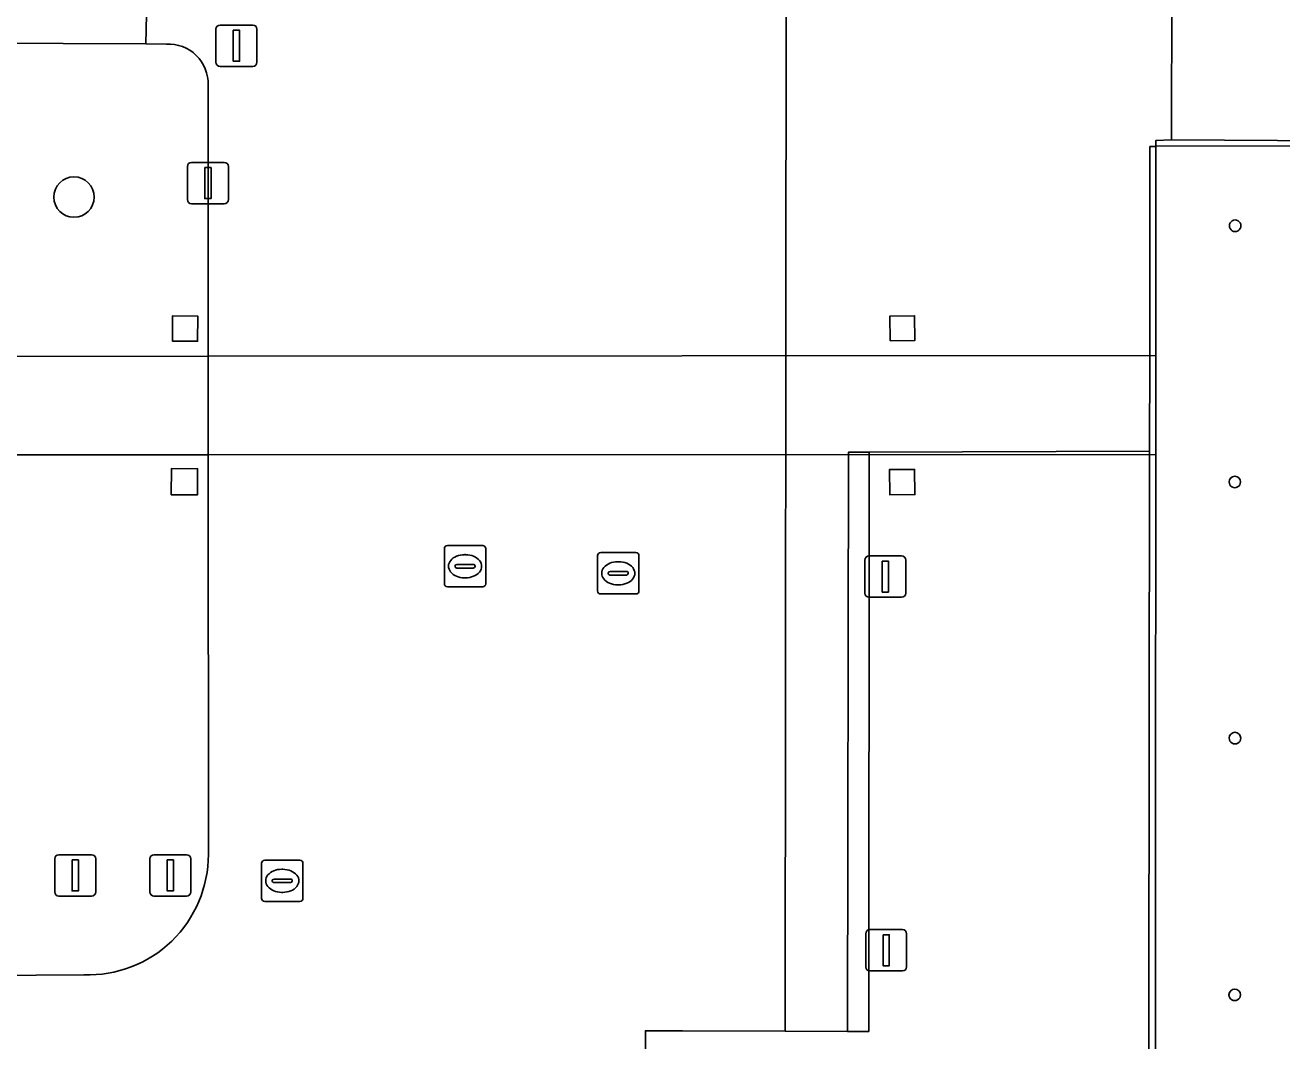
# Model space of a CAD drawing. Extents: x 161477 to 163040, y 383680 to 384871.
# Drawn here: x 161920.08 to 161950.48, y 384424.15 to 384448.72 of the extents above; entities that cross this region are included whole.
import ezdxf

# ---------------------------------------------------------------- set-up
doc = ezdxf.new("R2010")
doc.units = 0
for name, color, linetype in [('IMGEO_Afsluitpaal', 7, 'Continuous'), ('IMGEO_Boom', 7, 'Continuous'), ('IMGEO_Dek', 7, 'Continuous'), ('IMGEO_Groenvoorziening', 7, 'Continuous'), ('IMGEO_Kolk', 7, 'Continuous'), ('IMGEO_Lichtmast', 7, 'Continuous'), ('IMGEO_Muur', 7, 'Continuous'), ('IMGEO_Pand', 7, 'Continuous'), ('IMGEO_Pand_overbouw', 7, 'Continuous'), ('IMGEO_Pijler', 7, 'Continuous'), ('IMGEO_Rijbaan_lokaal_gesloten', 7, 'Continuous'), ('IMGEO_Rijbaan_lokaal_open', 7, 'Continuous'), ('IMGEO_Rioolput', 7, 'Continuous'), ('IMGEO_Voetpad_gesloten', 7, 'Continuous'), ('IMGEO_Voetpad_open', 7, 'Continuous')]:
    doc.layers.add(name, color=color, linetype=linetype)

msp = doc.modelspace()

# ---------------------------------------------------------------- linework, layer by layer
at = {"layer": 'IMGEO_Afsluitpaal'}
for p, q in [((161924.105, 384445.4), (161924.895, 384445.4)), ((161924.895, 384445.4), (161924.105, 384445.4)), ((161924.005, 384444.5), (161924.005, 384445.3)), ((161924.005, 384445.3), (161924.005, 384444.5)), ((161924.995, 384445.3), (161924.995, 384444.5)), ((161924.995, 384444.5), (161924.995, 384445.3)), ((161924.895, 384444.4), (161924.105, 384444.4)), ((161924.105, 384444.4), (161924.895, 384444.4)), ((161920.895, 384428.65), (161921.685, 384428.65)), ((161921.685, 384428.65), (161920.895, 384428.65)), ((161923.195, 384428.65), (161923.985, 384428.65)), ((161923.985, 384428.65), (161923.195, 384428.65)), ((161920.795, 384427.75), (161920.795, 384428.55)), ((161920.795, 384428.55), (161920.795, 384427.75)), ((161921.785, 384428.55), (161921.785, 384427.75)), ((161921.785, 384427.75), (161921.785, 384428.55)), ((161923.095, 384427.75), (161923.095, 384428.55)), ((161923.095, 384428.55), (161923.095, 384427.75)), ((161924.085, 384428.55), (161924.085, 384427.75)), ((161924.085, 384427.75), (161924.085, 384428.55)), ((161921.685, 384427.65), (161920.895, 384427.65)), ((161920.895, 384427.65), (161921.685, 384427.65)), ((161923.985, 384427.65), (161923.195, 384427.65)), ((161923.195, 384427.65), (161923.985, 384427.65))]:
    msp.add_line(p, q, dxfattribs=at)
for points in [[(161924.425, 384445.275), (161924.575, 384445.275), (161924.575, 384444.525), (161924.425, 384444.525), (161924.425, 384445.275)], [(161921.215, 384428.525), (161921.365, 384428.525), (161921.365, 384427.775), (161921.215, 384427.775), (161921.215, 384428.525)], [(161923.515, 384428.525), (161923.665, 384428.525), (161923.665, 384427.775), (161923.515, 384427.775), (161923.515, 384428.525)]]:
    msp.add_lwpolyline(points, dxfattribs=at)
for centre, start, end in [((161924.105, 384445.3), 90, 180), ((161924.105, 384445.3), 90, 180), ((161924.895, 384445.3), 0, 90), ((161924.895, 384445.3), 360, 90), ((161924.105, 384444.5), 180, 270), ((161924.105, 384444.5), 180, 270), ((161924.895, 384444.5), 270, 0), ((161924.895, 384444.5), 270, 0), ((161920.895, 384428.55), 90, 180), ((161920.895, 384428.55), 90, 180), ((161921.685, 384428.55), 0, 90), ((161921.685, 384428.55), 360, 90), ((161923.195, 384428.55), 90, 180), ((161923.195, 384428.55), 90, 180), ((161923.985, 384428.55), 0, 90), ((161923.985, 384428.55), 360, 90), ((161920.895, 384427.75), 180, 270), ((161920.895, 384427.75), 180, 270), ((161921.685, 384427.75), 270, 0), ((161921.685, 384427.75), 270, 0), ((161923.195, 384427.75), 180, 270), ((161923.195, 384427.75), 180, 270), ((161923.985, 384427.75), 270, 0), ((161923.985, 384427.75), 270, 0)]:
    msp.add_arc(centre, 0.1, start, end, dxfattribs=at)
at = {"layer": 'IMGEO_Boom'}
msp.add_circle((161921.26, 384444.56), 0.489, dxfattribs=at)
at = {"layer": 'IMGEO_Dek'}
msp.add_lwpolyline([(161947.433, 384440.727), (161924.507, 384440.711), (161918.05, 384440.707), (161918.049, 384438.325), (161924.508, 384438.327), (161947.432, 384438.334)], close=True, dxfattribs=at)
at = {"layer": 'IMGEO_Groenvoorziening'}
for points in [[(161947.283, 384438.412), (161940.501, 384438.392), (161940.501, 384437.912), (161940.49, 384424.377), (161939.975, 384424.375), (161938.463, 384424.383), (161935.979, 384424.391), (161935.087, 384424.393), (161935.139, 384417.945), (161947.259, 384417.959)], [(161940.996, 384437.358), (161940.991, 384437.967), (161941.6, 384437.972), (161941.605, 384437.363)]]:
    msp.add_lwpolyline(points, close=True, dxfattribs=at)
at = {"layer": 'IMGEO_Kolk'}
for p, q in [((161930.221, 384435.204), (161930.221, 384436.056)), ((161930.296, 384436.13), (161931.148, 384436.13)), ((161931.222, 384436.056), (161931.222, 384435.204)), ((161934.003, 384435.96), (161934.855, 384435.96)), ((161930.48, 384435.624), (161930.48, 384435.636)), ((161930.523, 384435.673), (161930.921, 384435.673)), ((161930.709, 384435.91), (161930.734, 384435.91)), ((161930.964, 384435.636), (161930.964, 384435.624)), ((161933.928, 384435.034), (161933.928, 384435.886)), ((161934.416, 384435.74), (161934.441, 384435.74)), ((161934.929, 384435.886), (161934.929, 384435.034)), ((161930.918, 384435.587), (161930.52, 384435.587)), ((161930.732, 384435.35), (161930.707, 384435.35)), ((161934.187, 384435.454), (161934.187, 384435.466)), ((161934.625, 384435.417), (161934.227, 384435.417)), ((161934.23, 384435.503), (161934.628, 384435.503)), ((161934.671, 384435.466), (161934.671, 384435.454)), ((161931.148, 384435.13), (161930.296, 384435.13)), ((161934.439, 384435.18), (161934.414, 384435.18)), ((161934.855, 384434.96), (161934.003, 384434.96))]:
    msp.add_line(p, q, dxfattribs=at)
for points in [[(161930.221, 384435.204), (161930.221, 384436.056)], [(161930.296, 384436.13), (161931.148, 384436.13)], [(161931.222, 384436.056), (161931.222, 384435.204)], [(161934.003, 384435.96), (161934.855, 384435.96)], [(161933.928, 384435.034), (161933.928, 384435.886)], [(161934.929, 384435.886), (161934.929, 384435.034)], [(161931.148, 384435.13), (161930.296, 384435.13)], [(161934.855, 384434.96), (161934.003, 384434.96)]]:
    msp.add_lwpolyline(points, dxfattribs=at)
for centre, radius, start, end in [((161930.298, 384436.054), 0.0765, 91.552, 178.448), ((161930.298, 384436.054), 0.0765, 91.552, 178.448), ((161931.146, 384436.054), 0.0765, 1.552, 88.448), ((161931.146, 384436.054), 0.0765, 1.552, 88.448), ((161934.005, 384435.884), 0.0765, 91.552, 178.448), ((161934.005, 384435.884), 0.0765, 91.552, 178.448), ((161934.853, 384435.884), 0.0765, 1.552, 88.448), ((161934.853, 384435.884), 0.0765, 1.552, 88.448), ((161930.52, 384435.633), 0.0403, 85.8775, 175.7526), ((161930.925, 384435.635), 0.0386, 1.7309, 96.639), ((161930.517, 384435.623), 0.0366, 178.938, 274.7102), ((161930.921, 384435.63), 0.043, 264.8664, 352.4533), ((161934.227, 384435.463), 0.0403, 85.8775, 175.7526), ((161934.224, 384435.453), 0.0366, 178.938, 274.7102), ((161934.628, 384435.46), 0.043, 264.8664, 352.4533), ((161934.632, 384435.465), 0.0386, 1.7309, 96.639), ((161930.298, 384435.206), 0.0765, 181.552, 268.448), ((161930.298, 384435.206), 0.0765, 181.552, 268.448), ((161931.146, 384435.206), 0.0765, 271.552, 358.448), ((161931.146, 384435.206), 0.0765, 271.552, 358.448), ((161934.005, 384435.036), 0.0765, 181.552, 268.448), ((161934.005, 384435.036), 0.0765, 181.552, 268.448), ((161934.853, 384435.036), 0.0765, 271.552, 358.448), ((161934.853, 384435.036), 0.0765, 271.552, 358.448)]:
    msp.add_arc(centre, radius, start, end, dxfattribs=at)
for centre, major_axis, ratio, start_param, end_param in [((161930.708, 384435.63), (-0.387, 0.002), 0.722429, 4.712389, 7.853982), ((161930.733, 384435.63), (-0.39, 0.002), 0.717154, 1.570796, 4.712389), ((161934.415, 384435.46), (-0.387, 0.002), 0.722429, 4.712389, 7.853982), ((161934.44, 384435.46), (-0.39, 0.002), 0.717154, 1.570796, 4.712389)]:
    msp.add_ellipse(centre, major_axis=major_axis, ratio=ratio, start_param=start_param, end_param=end_param, dxfattribs=at)
at = {"layer": 'IMGEO_Lichtmast'}
for p, q in [((161924.795, 384448.72), (161925.585, 384448.72)), ((161925.585, 384448.72), (161924.795, 384448.72)), ((161924.695, 384447.82), (161924.695, 384448.62)), ((161924.695, 384448.62), (161924.695, 384447.82)), ((161925.685, 384448.62), (161925.685, 384447.82)), ((161925.685, 384447.82), (161925.685, 384448.62)), ((161925.585, 384447.72), (161924.795, 384447.72)), ((161924.795, 384447.72), (161925.585, 384447.72)), ((161940.395, 384434.98), (161940.395, 384435.78)), ((161940.395, 384435.78), (161940.395, 384434.98)), ((161940.495, 384435.88), (161941.285, 384435.88)), ((161941.285, 384435.88), (161940.495, 384435.88)), ((161941.385, 384435.78), (161941.385, 384434.98)), ((161941.385, 384434.98), (161941.385, 384435.78)), ((161941.285, 384434.88), (161940.495, 384434.88)), ((161940.495, 384434.88), (161941.285, 384434.88)), ((161940.515, 384426.84), (161941.305, 384426.84)), ((161941.305, 384426.84), (161940.515, 384426.84)), ((161940.415, 384425.94), (161940.415, 384426.74)), ((161940.415, 384426.74), (161940.415, 384425.94)), ((161941.405, 384426.74), (161941.405, 384425.94)), ((161941.405, 384425.94), (161941.405, 384426.74)), ((161941.305, 384425.84), (161940.515, 384425.84)), ((161940.515, 384425.84), (161941.305, 384425.84))]:
    msp.add_line(p, q, dxfattribs=at)
for points in [[(161925.115, 384448.595), (161925.265, 384448.595), (161925.265, 384447.845), (161925.115, 384447.845), (161925.115, 384448.595)], [(161940.815, 384435.755), (161940.965, 384435.755), (161940.965, 384435.005), (161940.815, 384435.005), (161940.815, 384435.755)], [(161940.835, 384426.715), (161940.985, 384426.715), (161940.985, 384425.965), (161940.835, 384425.965), (161940.835, 384426.715)]]:
    msp.add_lwpolyline(points, dxfattribs=at)
for centre, start, end in [((161924.795, 384448.62), 90, 180), ((161924.795, 384448.62), 90, 180), ((161925.585, 384448.62), 0, 90), ((161925.585, 384448.62), 360, 90), ((161924.795, 384447.82), 180, 270), ((161924.795, 384447.82), 180, 270), ((161925.585, 384447.82), 270, 0), ((161925.585, 384447.82), 270, 0), ((161940.495, 384435.78), 90, 180), ((161940.495, 384435.78), 90, 180), ((161941.285, 384435.78), 0, 90), ((161941.285, 384435.78), 360, 90), ((161940.495, 384434.98), 180, 270), ((161940.495, 384434.98), 180, 270), ((161941.285, 384434.98), 270, 0), ((161941.285, 384434.98), 270, 0), ((161940.515, 384426.74), 90, 180), ((161940.515, 384426.74), 90, 180), ((161941.305, 384426.74), 0, 90), ((161941.305, 384426.74), 360, 90), ((161940.515, 384425.94), 180, 270), ((161940.515, 384425.94), 180, 270), ((161941.305, 384425.94), 270, 0), ((161941.305, 384425.94), 270, 0)]:
    msp.add_arc(centre, 0.1, start, end, dxfattribs=at)
at = {"layer": 'IMGEO_Muur'}
msp.add_lwpolyline([(161940.501, 384438.392), (161940.001, 384438.393), (161939.975, 384424.375), (161940.49, 384424.377), (161940.501, 384437.912)], close=True, dxfattribs=at)
at = {"layer": 'IMGEO_Pand'}
for centre, radius, start, end in [((161949.354, 384443.867), 0.139, 359.6637, 180.3363), ((161949.354, 384443.865), 0.139, 179.5677, 0.4323), ((161949.346, 384437.668), 0.137, 0.0322, 179.9678), ((161949.346, 384437.667), 0.137, 179.7083, 0.2917), ((161949.35, 384431.472), 0.14, 0.0954, 179.9046), ((161949.35, 384431.471), 0.14, 179.687, 0.313), ((161949.344, 384425.262), 0.139, 0.0749, 179.9251), ((161949.344, 384425.261), 0.139, 179.6637, 0.3363)]:
    msp.add_arc(centre, radius, start, end, dxfattribs=at)
at = {"layer": 'IMGEO_Pand_overbouw'}
msp.add_lwpolyline([(161963.693, 384413.516), (161953.687, 384413.529), (161953.687, 384413.339), (161951.129, 384413.346), (161951.131, 384425.885), (161951.139, 384428.267), (161951.118, 384438.362), (161962.448, 384438.351), (161962.451, 384437.011), (161972.356, 384437.009), (161972.356, 384437.189), (161973.282, 384437.189), (161973.277, 384444.711), (161973.276, 384445.611), (161972.358, 384445.611), (161972.358, 384445.791), (161947.435, 384445.796), (161947.421, 384398.521), (161949.962, 384398.52), (161952.383, 384398.52), (161963.654, 384398.519)], close=True, dxfattribs=at)
at = {"layer": 'IMGEO_Pijler'}
for points in [[(161924.251, 384441.073), (161924.256, 384441.683), (161923.646, 384441.688), (161923.641, 384441.078)], [(161941.599, 384441.69), (161941.001, 384441.682), (161941.009, 384441.084), (161941.607, 384441.092)], [(161924.248, 384437.355), (161924.251, 384437.988), (161923.618, 384437.991), (161923.615, 384437.358)], [(161941.6, 384437.972), (161940.991, 384437.967), (161940.996, 384437.358), (161941.605, 384437.363)]]:
    msp.add_lwpolyline(points, close=True, dxfattribs=at)
at = {"layer": 'IMGEO_Rijbaan_lokaal_gesloten'}
msp.add_lwpolyline([(161923.081, 384451.791), (161918.975, 384451.803), (161918.05, 384451.805), (161918.05, 384448.284), (161918.986, 384448.28), (161922.999, 384448.266)], close=True, dxfattribs=at)
at = {"layer": 'IMGEO_Rijbaan_lokaal_open'}
for points in [[(161921.5, 384425.747), (161911.111, 384425.675), (161910.393, 384425.654), (161880.393, 384425.671), (161872.735, 384425.661), (161872.812, 384430.612), (161872.838, 384457.22), (161918.05, 384457.121), (161922.229, 384457.106), (161922.333, 384462.457), (161921.907, 384462.458)], [(161935.142, 384417.286), (161935.143, 384417.7), (161935.139, 384417.945), (161935.087, 384424.393), (161935.979, 384424.391), (161938.463, 384424.383), (161938.489, 384449.676), (161937.834, 384449.677), (161937.802, 384456.404), (161923.124, 384456.523)], [(161923.2, 384456.077), (161923.181, 384451.791), (161923.081, 384451.791), (161922.999, 384448.266), (161923.496, 384448.26)], [(161924.505, 384447.274), (161924.507, 384440.711), (161924.508, 384438.327), (161924.511, 384428.657)]]:
    msp.add_lwpolyline(points, dxfattribs=at)
for centre, radius, start, end in [((161923.547, 384447.302), 0.959, 358.2969, 93.0241), ((161921.603, 384428.653), 2.908, 267.9623, 0.0832)]:
    msp.add_arc(centre, radius, start, end, dxfattribs=at)
at = {"layer": 'IMGEO_Rioolput'}
for p, q in [((161925.799, 384427.594), (161925.799, 384428.446)), ((161925.874, 384428.52), (161926.726, 384428.52)), ((161926.8, 384428.446), (161926.8, 384427.594)), ((161926.101, 384428.063), (161926.499, 384428.063)), ((161926.287, 384428.3), (161926.312, 384428.3)), ((161926.058, 384428.014), (161926.058, 384428.026)), ((161926.496, 384427.977), (161926.098, 384427.977)), ((161926.31, 384427.74), (161926.285, 384427.74)), ((161926.542, 384428.026), (161926.542, 384428.014)), ((161926.726, 384427.52), (161925.874, 384427.52))]:
    msp.add_line(p, q, dxfattribs=at)
for points in [[(161925.799, 384427.594), (161925.799, 384428.446)], [(161925.874, 384428.52), (161926.726, 384428.52)], [(161926.8, 384428.446), (161926.8, 384427.594)], [(161926.726, 384427.52), (161925.874, 384427.52)]]:
    msp.add_lwpolyline(points, dxfattribs=at)
for centre, radius, start, end in [((161925.876, 384428.444), 0.0765, 91.552, 178.448), ((161925.876, 384428.444), 0.0765, 91.552, 178.448), ((161926.724, 384428.444), 0.0765, 1.552, 88.448), ((161926.724, 384428.444), 0.0765, 1.552, 88.448), ((161926.098, 384428.023), 0.0403, 85.8775, 175.7526), ((161926.503, 384428.025), 0.0386, 1.7309, 96.639), ((161926.095, 384428.013), 0.0366, 178.938, 274.7102), ((161926.499, 384428.02), 0.043, 264.8664, 352.4533), ((161925.876, 384427.596), 0.0765, 181.552, 268.448), ((161925.876, 384427.596), 0.0765, 181.552, 268.448), ((161926.724, 384427.596), 0.0765, 271.552, 358.448), ((161926.724, 384427.596), 0.0765, 271.552, 358.448)]:
    msp.add_arc(centre, radius, start, end, dxfattribs=at)
for centre, major_axis, ratio, start_param, end_param in [((161926.286, 384428.02), (-0.387, 0.002), 0.722429, 4.712389, 7.853982), ((161926.311, 384428.02), (-0.39, 0.002), 0.717154, 1.570796, 4.712389)]:
    msp.add_ellipse(centre, major_axis=major_axis, ratio=ratio, start_param=start_param, end_param=end_param, dxfattribs=at)
at = {"layer": 'IMGEO_Voetpad_gesloten'}
msp.add_lwpolyline([(161947.432, 384438.334), (161947.433, 384440.727), (161924.507, 384440.711), (161918.05, 384440.707), (161918.049, 384438.325), (161924.508, 384438.327)], close=True, dxfattribs=at)
at = {"layer": 'IMGEO_Voetpad_open'}
for points in [[(161947.822, 384449.647), (161947.813, 384445.945), (161964.494, 384445.842), (161973.024, 384445.839), (161972.98, 384481.996)], [(161923.496, 384448.26), (161922.999, 384448.266), (161918.986, 384448.28), (161918.994, 384440.707), (161918.996, 384438.325), (161919.007, 384429.67), (161910.641, 384429.645), (161910.609, 384426.182)], [(161924.508, 384438.327), (161924.507, 384440.711), (161924.505, 384447.274)], [(161964.494, 384445.842), (161947.813, 384445.945), (161947.435, 384445.927), (161947.435, 384445.78), (161947.292, 384445.78), (161947.286, 384440.727), (161947.283, 384438.412), (161947.259, 384417.959), (161947.427, 384417.959), (161948.155, 384417.949), (161949.53, 384417.949), (161949.529, 384413.6), (161947.426, 384413.599), (161947.254, 384413.598), (161947.248, 384408.378)], [(161924.511, 384428.657), (161924.508, 384438.327)], [(161911.111, 384425.675), (161921.5, 384425.747)]]:
    msp.add_lwpolyline(points, dxfattribs=at)
for points in [[(161947.292, 384445.78), (161947.435, 384445.78), (161947.435, 384445.927), (161947.813, 384445.945), (161947.822, 384449.647), (161945.757, 384449.661), (161938.489, 384449.676), (161938.463, 384424.383), (161939.975, 384424.375), (161940.001, 384438.393), (161940.501, 384438.392), (161947.283, 384438.412), (161947.286, 384440.727)], [(161923.641, 384441.078), (161923.646, 384441.688), (161924.256, 384441.683), (161924.251, 384441.073)], [(161941.607, 384441.092), (161941.009, 384441.084), (161941.001, 384441.682), (161941.599, 384441.69)], [(161923.618, 384437.991), (161924.251, 384437.988), (161924.248, 384437.355), (161923.615, 384437.358)]]:
    msp.add_lwpolyline(points, close=True, dxfattribs=at)
for centre, radius, start, end in [((161923.547, 384447.302), 0.959, 358.2969, 93.0241), ((161949.354, 384443.867), 0.139, 359.6637, 180.3363), ((161949.354, 384443.865), 0.139, 179.5677, 0.4323), ((161949.346, 384437.668), 0.137, 0.0322, 179.9678), ((161949.346, 384437.667), 0.137, 179.7083, 0.2917), ((161949.35, 384431.472), 0.14, 0.0954, 179.9046), ((161949.35, 384431.471), 0.14, 179.687, 0.313), ((161921.603, 384428.653), 2.908, 267.9623, 0.0832), ((161949.344, 384425.262), 0.139, 0.0749, 179.9251), ((161949.344, 384425.261), 0.139, 179.6637, 0.3363)]:
    msp.add_arc(centre, radius, start, end, dxfattribs=at)

doc.saveas('drawing.dxf')
